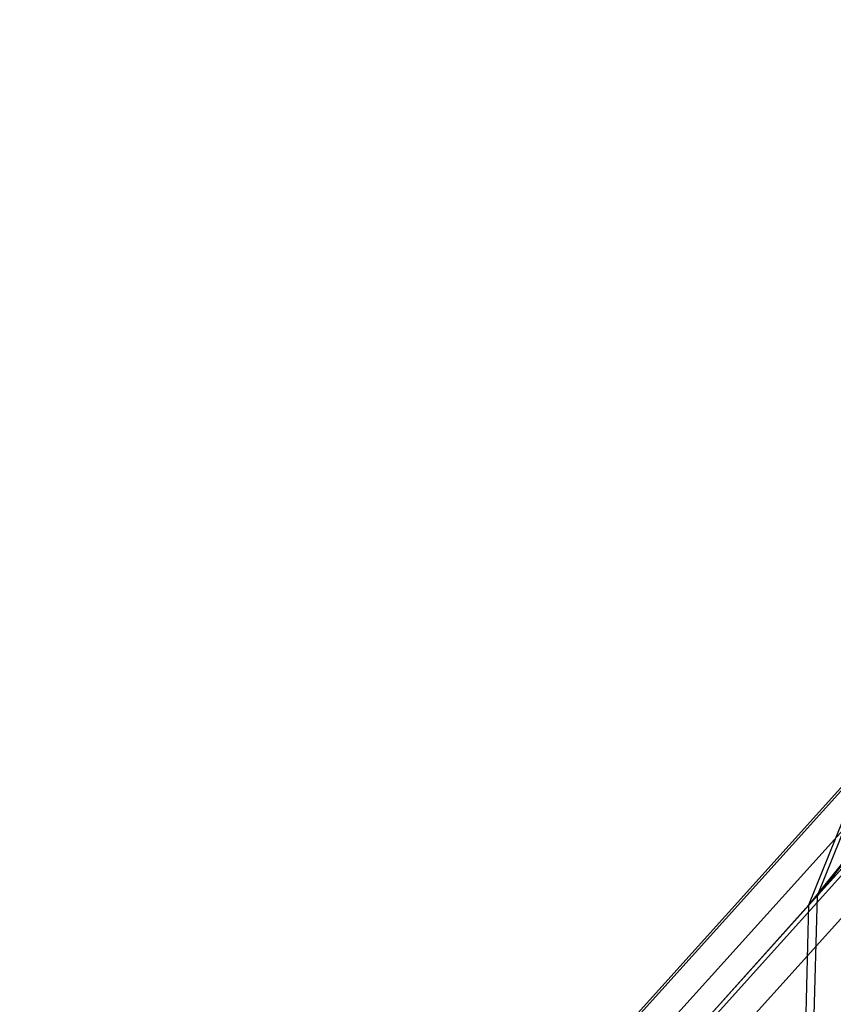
# Model space of a CAD drawing. Extents: x 0.3 to 7.1, y -3.38 to 3.38.
# Tile 573 of 604: x 5.45 to 5.61, y 2.23 to 2.42. Entities that reach past the tile are written whole.
import ezdxf

# ---------------------------------------------------------------- set-up
doc = ezdxf.new("R2010")
doc.units = 0
doc.header["$LTSCALE"] = 2.54
doc.layers.get('0').update_dxf_attribs({"linetype": 'CONTINUOUS'})

# ---------------------------------------------------------------- blocks, each defined once
blk = doc.blocks.new('SINGLES_AVVSTL_STL')
at = {"color": 0}
for p, q in [((5.75523, 2.41917, 56.90238), (5.60189, 2.24887, 56.27062)), ((5.75523, 2.41917, 56.90238), (5.60189, 2.24887, 56.27062)), ((5.60353, 2.25069, 60.05931), (5.75606, 2.42009, 59.42719)), ((5.60353, 2.25069, 60.05931), (5.75606, 2.42009, 59.42719)), ((5.70394, 2.37741, 59.76038), (5.60353, 2.25069, 60.05931)), ((5.70394, 2.37741, 59.76038), (5.60353, 2.25069, 60.05931)), ((5.70269, 2.37602, 56.56928), (5.60189, 2.24887, 56.27062)), ((5.70269, 2.37602, 56.56928), (5.60189, 2.24887, 56.27062)), ((5.41839, 2.05232, 19.37157), (5.65876, 2.31927, 18.80517)), ((5.41839, 2.05232, 19.37157), (5.65876, 2.31927, 18.80517)), ((5.65876, 2.31927, 21.8837), (5.41839, 2.05232, 21.31729)), ((5.65876, 2.31927, 21.8837), (5.41839, 2.05232, 21.31729)), ((5.42668, 2.05304, 53.76021), (5.66591, 2.31873, 53.2002)), ((5.42668, 2.05304, 53.76021), (5.66591, 2.31873, 53.2002)), ((5.41762, 2.04297, 60.66148), (5.66046, 2.31268, 60.10134)), ((5.41762, 2.04297, 60.66148), (5.66046, 2.31268, 60.10134)), ((5.65877, 2.3108, 56.22842), (5.43757, 2.06513, 55.71028)), ((5.65877, 2.3108, 56.22842), (5.43757, 2.06513, 55.71028)), ((5.40157, 2.04159, 53.73973), (5.63819, 2.30438, 53.18583)), ((5.40157, 2.04159, 53.73973), (5.63819, 2.30438, 53.18583)), ((5.3926, 2.03163, 60.64083), (5.6328, 2.2984, 60.0868)), ((5.3926, 2.03163, 60.64083), (5.6328, 2.2984, 60.0868)), ((5.63112, 2.29654, 56.24303), (5.41234, 2.05355, 55.73054)), ((5.63112, 2.29654, 56.24303), (5.41234, 2.05355, 55.73054)), ((5.38935, 2.02868, 19.34176), (5.62587, 2.29137, 18.78441)), ((5.38935, 2.02868, 19.34176), (5.62587, 2.29137, 18.78441)), ((5.62587, 2.29137, 21.90446), (5.38935, 2.02868, 21.34711)), ((5.62587, 2.29137, 21.90446), (5.38935, 2.02868, 21.34711)), ((5.38569, 2.02396, 53.72054), (5.61986, 2.28403, 53.17236)), ((5.38569, 2.02396, 53.72054), (5.61986, 2.28403, 53.17236)), ((5.37681, 2.0141, 60.62146), (5.61453, 2.27811, 60.07316)), ((5.37681, 2.0141, 60.62146), (5.61453, 2.27811, 60.07316)), ((5.60353, 2.25069, 60.05931), (5.61453, 2.27811, 60.07316)), ((5.60353, 2.25069, 60.05931), (5.61453, 2.27811, 60.07316)), ((5.61287, 2.27627, 56.25672), (5.39635, 2.03579, 55.74952)), ((5.61287, 2.27627, 56.25672), (5.39635, 2.03579, 55.74952)), ((5.60189, 2.24887, 56.27062), (5.61287, 2.27627, 56.25672)), ((5.60189, 2.24887, 56.27062), (5.61287, 2.27627, 56.25672)), ((5.37712, 1.99924, 53.70104), (5.60881, 2.25656, 53.15869)), ((5.37712, 1.99924, 53.70104), (5.60881, 2.25656, 53.15869)), ((5.36834, 1.98948, 60.60179), (5.60353, 2.25069, 60.05931)), ((5.36834, 1.98948, 60.60179), (5.60353, 2.25069, 60.05931)), ((5.37864, 1.99143, 19.31369), (5.61155, 2.25009, 18.76485)), ((5.37864, 1.99143, 19.31369), (5.61155, 2.25009, 18.76485)), ((5.61155, 2.25009, 21.92401), (5.37864, 1.99143, 21.37518)), ((5.61155, 2.25009, 21.92401), (5.37864, 1.99143, 21.37518)), ((5.60265, 2.21913, 60.0473), (5.60353, 2.25069, 60.05931)), ((5.60265, 2.21913, 60.0473), (5.60353, 2.25069, 60.05931)), ((5.60189, 2.24887, 56.27062), (5.38766, 2.01095, 55.76881)), ((5.60189, 2.24887, 56.27062), (5.38766, 2.01095, 55.76881)), ((5.60103, 2.21733, 56.28268), (5.60189, 2.24887, 56.27062)), ((5.60103, 2.21733, 56.28268), (5.60189, 2.24887, 56.27062))]:
    blk.add_line(p, q, dxfattribs=at)

msp = doc.modelspace()

# ---------------------------------------------------------------- block references
at = {"color": 0}
msp.add_blockref('SINGLES_AVVSTL_STL', (0, 0), dxfattribs=at)

doc.saveas('drawing.dxf')
